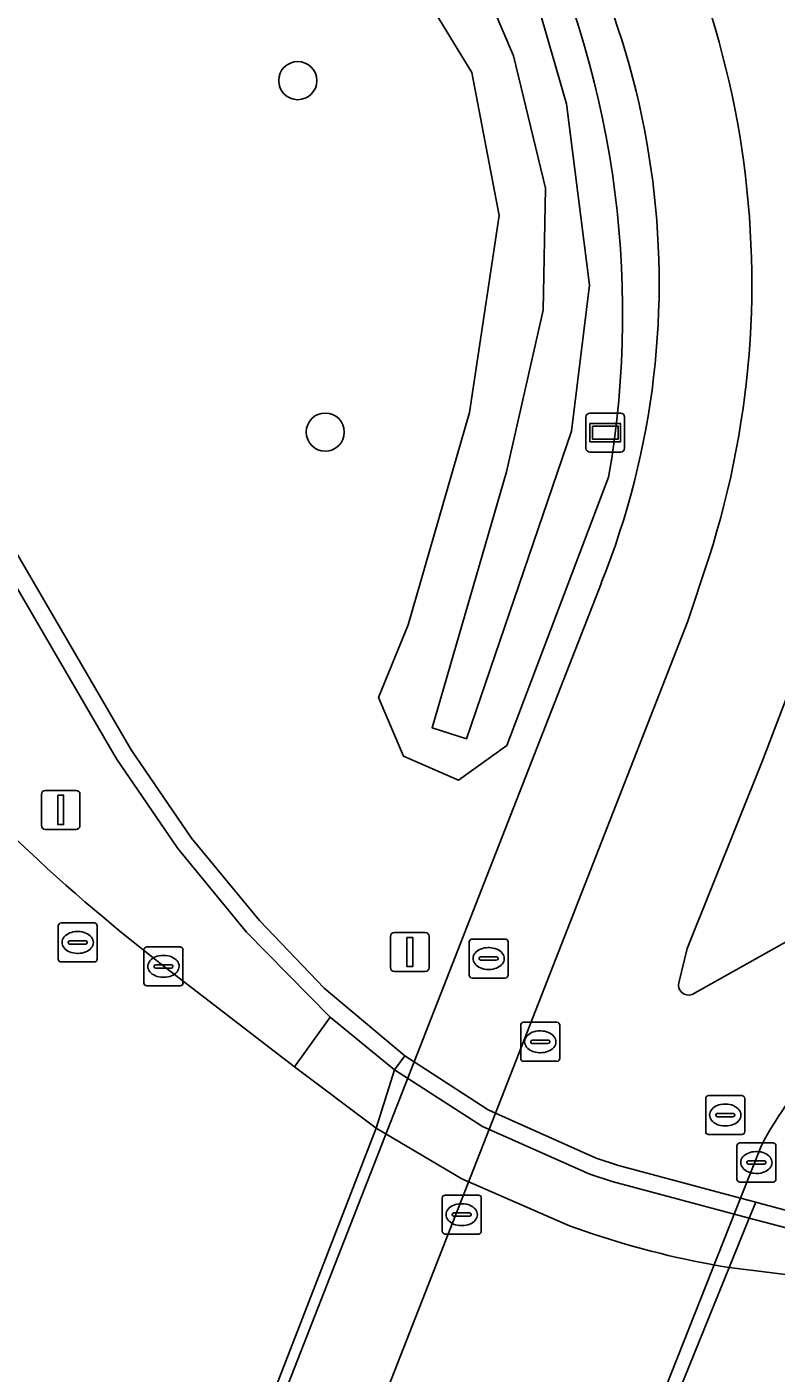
# Model space of a CAD drawing. Extents: x 161477 to 163040, y 383680 to 384871.
# Drawn here: x 162846.42 to 162865.62, y 384182.28 to 384216.77 of the extents above; entities that cross this region are included whole.
import ezdxf

# ---------------------------------------------------------------- set-up
doc = ezdxf.new("R2010")
doc.units = 0
for name, color, linetype in [('IMGEO_Berm_open', 7, 'Continuous'), ('IMGEO_Boom', 7, 'Continuous'), ('IMGEO_Fietspad_gesloten', 7, 'Continuous'), ('IMGEO_Greppel_droge_sloot', 7, 'Continuous'), ('IMGEO_Groenvoorziening', 7, 'Continuous'), ('IMGEO_Kolk', 7, 'Continuous'), ('IMGEO_Lichtmast', 7, 'Continuous'), ('IMGEO_Muur', 7, 'Continuous'), ('IMGEO_Oever', 7, 'Continuous'), ('IMGEO_Rijbaan_regionaal_gesloten', 7, 'Continuous'), ('IMGEO_Rioolput', 7, 'Continuous'), ('IMGEO_Tunneldeel', 7, 'Continuous'), ('IMGEO_Verkeerseiland_groen', 7, 'Continuous'), ('IMGEO_Verkeersregelinstallatiepaal', 7, 'Continuous'), ('IMGEO_Voetpad_gesloten', 7, 'Continuous'), ('IMGEO_Voetpad_halfverhard', 7, 'Continuous'), ('IMGEO_Voetpad_open', 7, 'Continuous'), ('IMGEO_Wegwijzer', 7, 'Continuous')]:
    doc.layers.add(name, color=color, linetype=linetype)

msp = doc.modelspace()

# ---------------------------------------------------------------- linework, layer by layer
at = {"layer": 'IMGEO_Berm_open'}
for points in [[(162849.902, 384192.723), (162853.277, 384190.121), (162854.188, 384191.397), (162852.049, 384193.576), (162850.284, 384195.721), (162848.712, 384198.018), (162843.611, 384206.766), (162838.782, 384215.812)], [(162866.956, 384185.718), (162864.936, 384186.244), (162861.422, 384187.183), (162860.852, 384187.373), (162858.095, 384188.596), (162855.839, 384190.049), (162854.188, 384191.397), (162853.277, 384190.121), (162855.369, 384188.551), (162857.569, 384187.254), (162860.326, 384186.048), (162860.892, 384185.852)], [(162864.422, 384184.977), (162866.351, 384184.74)]]:
    msp.add_lwpolyline(points, dxfattribs=at)
for centre, radius, start, end in [((162878.979, 384230.396), 47.589, 207.5446, 232.338), ((162868.208, 384207.809), 23.143, 251.5719, 260.5849)]:
    msp.add_arc(centre, radius, start, end, dxfattribs=at)
at = {"layer": 'IMGEO_Boom'}
for centre in [(162853.361, 384215.395), (162854.065, 384206.387)]:
    msp.add_circle(centre, 0.489, dxfattribs=at)
at = {"layer": 'IMGEO_Fietspad_gesloten'}
for points in [[(162863.9, 384203.167), (162863.362, 384201.546), (162858.428, 384188.937), (162861.008, 384187.786), (162861.586, 384187.596), (162864.716, 384186.759), (162865.242, 384188.087)], [(162863.128, 384192.277), (162863.345, 384193.157), (162865.283, 384197.992), (162866.922, 384202.285)], [(162873.179, 384197.347), (162867.756, 384194.377), (162863.47, 384191.979)]]:
    msp.add_lwpolyline(points, dxfattribs=at)
for centre, radius, start, end in [((162841.924, 384210.213), 23.078, 342.2232, 38.3483), ((162863.375, 384192.215), 0.254, 165.9036, 291.9622), ((162872.365, 384184.484), 7.982, 113.593, 153.1681)]:
    msp.add_arc(centre, radius, start, end, dxfattribs=at)
at = {"layer": 'IMGEO_Greppel_droge_sloot'}
msp.add_lwpolyline([(162857.602, 384219.067), (162858.888, 384216.029), (162859.709, 384212.641), (162859.655, 384209.509), (162858.709, 384205.373), (162856.805, 384198.812), (162857.688, 384198.53), (162860.375, 384206.411), (162860.843, 384210.157), (162860.249, 384214.801), (162859.438, 384217.609)], dxfattribs=at)
at = {"layer": 'IMGEO_Groenvoorziening'}
for points in [[(162861.33, 384205.232), (162858.723, 384198.355), (162857.48, 384197.468), (162856.07, 384198.08), (162855.431, 384199.59), (162856.193, 384201.446), (162857.765, 384206.891), (162858.527, 384211.936), (162857.82, 384215.604), (162855.777, 384218.952), (162852.979, 384222.955), (162850.505, 384225.43), (162845.203, 384227.784), (162841.477, 384229.297), (162835.483, 384231.786)], [(162832.896, 384229.924), (162834.663, 384225.185), (162839.172, 384216.017), (162843.998, 384206.978), (162849.089, 384198.246), (162850.636, 384195.986), (162852.377, 384193.871), (162854.035, 384192.137), (162856.104, 384190.401), (162856.341, 384190.248), (162861.144, 384202.523)], [(162865.242, 384188.087), (162864.716, 384186.759), (162865.103, 384186.655), (162865.32, 384186.597), (162866.957, 384186.159), (162873.278, 384186.324), (162878.362, 384187.56), (162881.653, 384189.045), (162885.919, 384191.336)]]:
    msp.add_lwpolyline(points, dxfattribs=at)
for centre, radius, start, end in [((162837.16, 384209.418), 24.53, 350.1755, 62.3088), ((162841.95, 384210.212), 20.676, 338.1696, 38.1823), ((162872.365, 384184.484), 7.982, 113.593, 153.1681)]:
    msp.add_arc(centre, radius, start, end, dxfattribs=at)
at = {"layer": 'IMGEO_Kolk'}
for p, q in [((162849.417, 384192.271), (162849.417, 384193.123)), ((162849.492, 384193.197), (162850.344, 384193.197)), ((162850.418, 384193.123), (162850.418, 384192.271)), ((162849.676, 384192.691), (162849.676, 384192.703)), ((162849.719, 384192.74), (162850.117, 384192.74)), ((162849.905, 384192.977), (162849.93, 384192.977)), ((162850.16, 384192.703), (162850.16, 384192.691)), ((162850.114, 384192.654), (162849.716, 384192.654)), ((162849.928, 384192.417), (162849.903, 384192.417)), ((162850.344, 384192.197), (162849.492, 384192.197)), ((162864.619, 384187.245), (162864.619, 384188.097)), ((162864.694, 384188.171), (162865.546, 384188.171)), ((162865.107, 384187.951), (162865.132, 384187.951)), ((162865.62, 384188.097), (162865.62, 384187.245)), ((162864.878, 384187.665), (162864.878, 384187.677)), ((162865.316, 384187.628), (162864.918, 384187.628)), ((162864.921, 384187.714), (162865.319, 384187.714)), ((162865.362, 384187.677), (162865.362, 384187.665)), ((162865.546, 384187.171), (162864.694, 384187.171)), ((162865.13, 384187.391), (162865.105, 384187.391)), ((162857.139, 384186.835), (162857.991, 384186.835)), ((162857.064, 384185.909), (162857.064, 384186.761)), ((162857.552, 384186.615), (162857.577, 384186.615)), ((162858.065, 384186.761), (162858.065, 384185.909)), ((162857.323, 384186.329), (162857.323, 384186.341)), ((162857.761, 384186.292), (162857.363, 384186.292)), ((162857.366, 384186.378), (162857.764, 384186.378)), ((162857.807, 384186.341), (162857.807, 384186.329)), ((162857.991, 384185.835), (162857.139, 384185.835)), ((162857.575, 384186.055), (162857.55, 384186.055))]:
    msp.add_line(p, q, dxfattribs=at)
for points in [[(162849.417, 384192.271), (162849.417, 384193.123)], [(162849.492, 384193.197), (162850.344, 384193.197)], [(162850.418, 384193.123), (162850.418, 384192.271)], [(162850.344, 384192.197), (162849.492, 384192.197)], [(162864.619, 384187.245), (162864.619, 384188.097)], [(162864.694, 384188.171), (162865.546, 384188.171)], [(162865.62, 384188.097), (162865.62, 384187.245)], [(162865.546, 384187.171), (162864.694, 384187.171)], [(162857.139, 384186.835), (162857.991, 384186.835)], [(162857.064, 384185.909), (162857.064, 384186.761)], [(162858.065, 384186.761), (162858.065, 384185.909)], [(162857.991, 384185.835), (162857.139, 384185.835)]]:
    msp.add_lwpolyline(points, dxfattribs=at)
for centre, radius, start, end in [((162849.494, 384193.121), 0.0765, 91.552, 178.448), ((162849.494, 384193.121), 0.0765, 91.552, 178.448), ((162850.342, 384193.121), 0.0765, 1.552, 88.448), ((162850.342, 384193.121), 0.0765, 1.552, 88.448), ((162849.716, 384192.7), 0.0403, 85.8775, 175.7526), ((162849.713, 384192.69), 0.0366, 178.938, 274.7102), ((162850.117, 384192.697), 0.043, 264.8664, 352.4533), ((162850.121, 384192.702), 0.0386, 1.7309, 96.639), ((162849.494, 384192.273), 0.0765, 181.552, 268.448), ((162849.494, 384192.273), 0.0765, 181.552, 268.448), ((162850.342, 384192.273), 0.0765, 271.552, 358.448), ((162850.342, 384192.273), 0.0765, 271.552, 358.448), ((162864.696, 384188.095), 0.0765, 91.552, 178.448), ((162864.696, 384188.095), 0.0765, 91.552, 178.448), ((162865.544, 384188.095), 0.0765, 1.552, 88.448), ((162865.544, 384188.095), 0.0765, 1.552, 88.448), ((162864.918, 384187.674), 0.0403, 85.8775, 175.7526), ((162864.915, 384187.664), 0.0366, 178.938, 274.7102), ((162865.319, 384187.671), 0.043, 264.8664, 352.4533), ((162865.323, 384187.676), 0.0386, 1.7309, 96.639), ((162864.696, 384187.247), 0.0765, 181.552, 268.448), ((162864.696, 384187.247), 0.0765, 181.552, 268.448), ((162865.544, 384187.247), 0.0765, 271.552, 358.448), ((162865.544, 384187.247), 0.0765, 271.552, 358.448), ((162857.141, 384186.759), 0.0765, 91.552, 178.448), ((162857.141, 384186.759), 0.0765, 91.552, 178.448), ((162857.989, 384186.759), 0.0765, 1.552, 88.448), ((162857.989, 384186.759), 0.0765, 1.552, 88.448), ((162857.363, 384186.338), 0.0403, 85.8775, 175.7526), ((162857.36, 384186.328), 0.0366, 178.938, 274.7102), ((162857.764, 384186.335), 0.043, 264.8664, 352.4533), ((162857.768, 384186.34), 0.0386, 1.7309, 96.639), ((162857.141, 384185.911), 0.0765, 181.552, 268.448), ((162857.141, 384185.911), 0.0765, 181.552, 268.448), ((162857.989, 384185.911), 0.0765, 271.552, 358.448), ((162857.989, 384185.911), 0.0765, 271.552, 358.448)]:
    msp.add_arc(centre, radius, start, end, dxfattribs=at)
for centre, major_axis, ratio, start_param, end_param in [((162849.904, 384192.697), (-0.387, 0.002), 0.722429, 4.712389, 7.853982), ((162849.929, 384192.697), (-0.39, 0.002), 0.717154, 1.570796, 4.712389), ((162865.106, 384187.671), (-0.387, 0.002), 0.722429, 4.712389, 7.853982), ((162865.131, 384187.671), (-0.39, 0.002), 0.717154, 1.570796, 4.712389), ((162857.551, 384186.335), (-0.387, 0.002), 0.722429, 4.712389, 7.853982), ((162857.576, 384186.335), (-0.39, 0.002), 0.717154, 1.570796, 4.712389)]:
    msp.add_ellipse(centre, major_axis=major_axis, ratio=ratio, start_param=start_param, end_param=end_param, dxfattribs=at)
at = {"layer": 'IMGEO_Lichtmast'}
for p, q in [((162855.737, 384192.666), (162855.737, 384193.466)), ((162855.737, 384193.466), (162855.737, 384192.666)), ((162855.837, 384193.566), (162856.627, 384193.566)), ((162856.627, 384193.566), (162855.837, 384193.566)), ((162856.727, 384193.466), (162856.727, 384192.666)), ((162856.727, 384192.666), (162856.727, 384193.466)), ((162856.627, 384192.566), (162855.837, 384192.566)), ((162855.837, 384192.566), (162856.627, 384192.566))]:
    msp.add_line(p, q, dxfattribs=at)
msp.add_lwpolyline([(162856.157, 384193.441), (162856.307, 384193.441), (162856.307, 384192.691), (162856.157, 384192.691), (162856.157, 384193.441)], dxfattribs=at)
for centre, start, end in [((162855.837, 384193.466), 90, 180), ((162855.837, 384193.466), 90, 180), ((162856.627, 384193.466), 0, 90), ((162856.627, 384193.466), 360, 90), ((162855.837, 384192.666), 180, 270), ((162855.837, 384192.666), 180, 270), ((162856.627, 384192.666), 270, 0), ((162856.627, 384192.666), 270, 0)]:
    msp.add_arc(centre, 0.1, start, end, dxfattribs=at)
at = {"layer": 'IMGEO_Muur'}
for points in [[(162832.375, 384230.194), (162834.262, 384225.001), (162838.782, 384215.812), (162843.611, 384206.766), (162848.712, 384198.018), (162850.284, 384195.721), (162852.049, 384193.576), (162854.188, 384191.397), (162855.839, 384190.049), (162858.095, 384188.596), (162860.852, 384187.373), (162861.422, 384187.183), (162864.936, 384186.244), (162866.956, 384185.718), (162873.333, 384185.888), (162878.492, 384187.139), (162881.892, 384188.674), (162889.662, 384192.97)], [(162885.919, 384191.336), (162881.653, 384189.045), (162878.362, 384187.56), (162873.278, 384186.324), (162866.957, 384186.159), (162865.32, 384186.597), (162865.103, 384186.655), (162864.716, 384186.759), (162861.586, 384187.596), (162861.008, 384187.786), (162858.428, 384188.937), (162858.246, 384189.018), (162856.341, 384190.248), (162856.104, 384190.401), (162854.035, 384192.137), (162852.377, 384193.871), (162850.636, 384195.986), (162849.089, 384198.246), (162843.998, 384206.978), (162839.172, 384216.017), (162834.663, 384225.185), (162832.896, 384229.924)]]:
    msp.add_lwpolyline(points, dxfattribs=at)
at = {"layer": 'IMGEO_Oever'}
for points in [[(162835.483, 384231.786), (162841.477, 384229.297), (162845.203, 384227.784), (162850.505, 384225.43), (162852.979, 384222.955), (162855.777, 384218.952), (162857.82, 384215.604), (162858.527, 384211.936), (162857.765, 384206.891), (162856.193, 384201.446), (162855.431, 384199.59), (162856.07, 384198.08), (162857.48, 384197.468), (162858.723, 384198.355), (162861.33, 384205.232)], [(162859.438, 384217.609), (162860.249, 384214.801), (162860.843, 384210.157), (162860.375, 384206.411), (162857.688, 384198.53), (162856.805, 384198.812), (162858.709, 384205.373), (162859.655, 384209.509), (162859.709, 384212.641), (162858.888, 384216.029), (162857.602, 384219.067)]]:
    msp.add_lwpolyline(points, dxfattribs=at)
msp.add_arc((162837.16, 384209.418), 24.53, 350.1755, 62.3088, dxfattribs=at)
at = {"layer": 'IMGEO_Rijbaan_regionaal_gesloten'}
for points in [[(162860.892, 384185.852), (162860.326, 384186.048), (162857.569, 384187.254), (162855.369, 384188.551), (162853.277, 384190.121), (162849.902, 384192.723)], [(162866.351, 384184.74), (162864.422, 384184.977)]]:
    msp.add_lwpolyline(points, dxfattribs=at)
for centre, radius, start, end in [((162878.979, 384230.396), 47.589, 207.5446, 232.338), ((162868.208, 384207.809), 23.143, 251.5719, 260.5849)]:
    msp.add_arc(centre, radius, start, end, dxfattribs=at)
at = {"layer": 'IMGEO_Rioolput'}
for p, q in [((162847.218, 384192.884), (162847.218, 384193.736)), ((162847.293, 384193.81), (162848.145, 384193.81)), ((162848.219, 384193.736), (162848.219, 384192.884)), ((162847.706, 384193.59), (162847.731, 384193.59)), ((162857.829, 384193.398), (162858.681, 384193.398)), ((162847.477, 384193.304), (162847.477, 384193.316)), ((162847.915, 384193.267), (162847.517, 384193.267)), ((162847.52, 384193.353), (162847.918, 384193.353)), ((162847.729, 384193.03), (162847.704, 384193.03)), ((162847.961, 384193.316), (162847.961, 384193.304)), ((162857.754, 384192.472), (162857.754, 384193.324)), ((162858.242, 384193.178), (162858.267, 384193.178)), ((162858.755, 384193.324), (162858.755, 384192.472)), ((162848.145, 384192.81), (162847.293, 384192.81)), ((162858.013, 384192.892), (162858.013, 384192.904)), ((162858.451, 384192.855), (162858.053, 384192.855)), ((162858.056, 384192.941), (162858.454, 384192.941)), ((162858.497, 384192.904), (162858.497, 384192.892)), ((162858.681, 384192.398), (162857.829, 384192.398)), ((162858.265, 384192.618), (162858.24, 384192.618)), ((162859.077, 384190.338), (162859.077, 384191.19)), ((162859.152, 384191.264), (162860.004, 384191.264)), ((162859.565, 384191.044), (162859.59, 384191.044)), ((162860.078, 384191.19), (162860.078, 384190.338)), ((162859.336, 384190.758), (162859.336, 384190.77)), ((162859.774, 384190.721), (162859.376, 384190.721)), ((162859.379, 384190.807), (162859.777, 384190.807)), ((162859.82, 384190.77), (162859.82, 384190.758)), ((162860.004, 384190.264), (162859.152, 384190.264)), ((162859.588, 384190.484), (162859.563, 384190.484)), ((162863.82, 384188.462), (162863.82, 384189.314)), ((162863.895, 384189.388), (162864.747, 384189.388)), ((162864.821, 384189.314), (162864.821, 384188.462)), ((162864.079, 384188.882), (162864.079, 384188.894)), ((162864.122, 384188.931), (162864.52, 384188.931)), ((162864.308, 384189.168), (162864.333, 384189.168)), ((162864.563, 384188.894), (162864.563, 384188.882)), ((162864.517, 384188.845), (162864.119, 384188.845)), ((162864.331, 384188.608), (162864.306, 384188.608)), ((162864.747, 384188.388), (162863.895, 384188.388))]:
    msp.add_line(p, q, dxfattribs=at)
for points in [[(162847.218, 384192.884), (162847.218, 384193.736)], [(162847.293, 384193.81), (162848.145, 384193.81)], [(162848.219, 384193.736), (162848.219, 384192.884)], [(162857.829, 384193.398), (162858.681, 384193.398)], [(162857.754, 384192.472), (162857.754, 384193.324)], [(162858.755, 384193.324), (162858.755, 384192.472)], [(162848.145, 384192.81), (162847.293, 384192.81)], [(162858.681, 384192.398), (162857.829, 384192.398)], [(162859.077, 384190.338), (162859.077, 384191.19)], [(162859.152, 384191.264), (162860.004, 384191.264)], [(162860.078, 384191.19), (162860.078, 384190.338)], [(162860.004, 384190.264), (162859.152, 384190.264)], [(162863.82, 384188.462), (162863.82, 384189.314)], [(162863.895, 384189.388), (162864.747, 384189.388)], [(162864.821, 384189.314), (162864.821, 384188.462)], [(162864.747, 384188.388), (162863.895, 384188.388)]]:
    msp.add_lwpolyline(points, dxfattribs=at)
for centre, radius, start, end in [((162847.295, 384193.734), 0.0765, 91.552, 178.448), ((162847.295, 384193.734), 0.0765, 91.552, 178.448), ((162848.143, 384193.734), 0.0765, 1.552, 88.448), ((162848.143, 384193.734), 0.0765, 1.552, 88.448), ((162857.831, 384193.322), 0.0765, 91.552, 178.448), ((162857.831, 384193.322), 0.0765, 91.552, 178.448), ((162858.679, 384193.322), 0.0765, 1.552, 88.448), ((162858.679, 384193.322), 0.0765, 1.552, 88.448), ((162847.517, 384193.313), 0.0403, 85.8775, 175.7526), ((162847.514, 384193.303), 0.0366, 178.938, 274.7102), ((162847.918, 384193.31), 0.043, 264.8664, 352.4533), ((162847.922, 384193.315), 0.0386, 1.7309, 96.639), ((162847.295, 384192.886), 0.0765, 181.552, 268.448), ((162847.295, 384192.886), 0.0765, 181.552, 268.448), ((162848.143, 384192.886), 0.0765, 271.552, 358.448), ((162848.143, 384192.886), 0.0765, 271.552, 358.448), ((162858.053, 384192.901), 0.0403, 85.8775, 175.7526), ((162858.05, 384192.891), 0.0366, 178.938, 274.7102), ((162858.454, 384192.898), 0.043, 264.8664, 352.4533), ((162858.458, 384192.903), 0.0386, 1.7309, 96.639), ((162857.831, 384192.474), 0.0765, 181.552, 268.448), ((162857.831, 384192.474), 0.0765, 181.552, 268.448), ((162858.679, 384192.474), 0.0765, 271.552, 358.448), ((162858.679, 384192.474), 0.0765, 271.552, 358.448), ((162859.154, 384191.188), 0.0765, 91.552, 178.448), ((162859.154, 384191.188), 0.0765, 91.552, 178.448), ((162860.002, 384191.188), 0.0765, 1.552, 88.448), ((162860.002, 384191.188), 0.0765, 1.552, 88.448), ((162859.376, 384190.767), 0.0403, 85.8775, 175.7526), ((162859.373, 384190.757), 0.0366, 178.938, 274.7102), ((162859.777, 384190.764), 0.043, 264.8664, 352.4533), ((162859.781, 384190.769), 0.0386, 1.7309, 96.639), ((162859.154, 384190.34), 0.0765, 181.552, 268.448), ((162859.154, 384190.34), 0.0765, 181.552, 268.448), ((162860.002, 384190.34), 0.0765, 271.552, 358.448), ((162860.002, 384190.34), 0.0765, 271.552, 358.448), ((162863.897, 384189.312), 0.0765, 91.552, 178.448), ((162863.897, 384189.312), 0.0765, 91.552, 178.448), ((162864.745, 384189.312), 0.0765, 1.552, 88.448), ((162864.745, 384189.312), 0.0765, 1.552, 88.448), ((162864.119, 384188.891), 0.0403, 85.8775, 175.7526), ((162864.116, 384188.881), 0.0366, 178.938, 274.7102), ((162864.52, 384188.888), 0.043, 264.8664, 352.4533), ((162864.524, 384188.893), 0.0386, 1.7309, 96.639), ((162863.897, 384188.464), 0.0765, 181.552, 268.448), ((162863.897, 384188.464), 0.0765, 181.552, 268.448), ((162864.745, 384188.464), 0.0765, 271.552, 358.448), ((162864.745, 384188.464), 0.0765, 271.552, 358.448)]:
    msp.add_arc(centre, radius, start, end, dxfattribs=at)
for centre, major_axis, ratio, start_param, end_param in [((162847.705, 384193.31), (-0.387, 0.002), 0.722429, 4.712389, 7.853982), ((162847.73, 384193.31), (-0.39, 0.002), 0.717154, 1.570796, 4.712389), ((162858.241, 384192.898), (-0.387, 0.002), 0.722429, 4.712389, 7.853982), ((162858.266, 384192.898), (-0.39, 0.002), 0.717154, 1.570796, 4.712389), ((162859.564, 384190.764), (-0.387, 0.002), 0.722429, 4.712389, 7.853982), ((162859.589, 384190.764), (-0.39, 0.002), 0.717154, 1.570796, 4.712389), ((162864.307, 384188.888), (-0.387, 0.002), 0.722429, 4.712389, 7.853982), ((162864.332, 384188.888), (-0.39, 0.002), 0.717154, 1.570796, 4.712389)]:
    msp.add_ellipse(centre, major_axis=major_axis, ratio=ratio, start_param=start_param, end_param=end_param, dxfattribs=at)
at = {"layer": 'IMGEO_Tunneldeel'}
msp.add_lwpolyline([(162864.422, 384184.977), (162864.936, 384186.244), (162865.103, 384186.655), (162864.716, 384186.759), (162861.586, 384187.596), (162861.008, 384187.786), (162858.428, 384188.937), (162858.246, 384189.018), (162856.341, 384190.248), (162856.104, 384190.401), (162855.839, 384190.049), (162855.369, 384188.551), (162850.085, 384174.939), (162849.692, 384173.927), (162849.535, 384173.504), (162849.761, 384173.43), (162851.83, 384172.756), (162852.066, 384172.679), (162854.816, 384171.783), (162855.255, 384171.603), (162858.214, 384170.339), (162858.536, 384170.201), (162858.697, 384170.632), (162858.617, 384170.671)], close=True, dxfattribs=at)
at = {"layer": 'IMGEO_Verkeerseiland_groen'}
for points in [[(162866.922, 384202.285), (162865.283, 384197.992), (162863.345, 384193.157), (162863.128, 384192.277)], [(162863.47, 384191.979), (162867.756, 384194.377), (162873.179, 384197.347)]]:
    msp.add_lwpolyline(points, dxfattribs=at)
msp.add_arc((162863.375, 384192.215), 0.254, 165.9036, 291.9622, dxfattribs=at)
at = {"layer": 'IMGEO_Verkeersregelinstallatiepaal'}
for p, q in [((162846.887, 384197.206), (162847.677, 384197.206)), ((162847.677, 384197.206), (162846.887, 384197.206)), ((162846.787, 384196.306), (162846.787, 384197.106)), ((162846.787, 384197.106), (162846.787, 384196.306)), ((162847.777, 384197.106), (162847.777, 384196.306)), ((162847.777, 384196.306), (162847.777, 384197.106)), ((162847.677, 384196.206), (162846.887, 384196.206)), ((162846.887, 384196.206), (162847.677, 384196.206))]:
    msp.add_line(p, q, dxfattribs=at)
msp.add_lwpolyline([(162847.207, 384197.081), (162847.357, 384197.081), (162847.357, 384196.331), (162847.207, 384196.331), (162847.207, 384197.081)], dxfattribs=at)
for centre, start, end in [((162846.887, 384197.106), 90, 180), ((162846.887, 384197.106), 90, 180), ((162847.677, 384197.106), 0, 90), ((162847.677, 384197.106), 360, 90), ((162846.887, 384196.306), 180, 270), ((162846.887, 384196.306), 180, 270), ((162847.677, 384196.306), 270, 0), ((162847.677, 384196.306), 270, 0)]:
    msp.add_arc(centre, 0.1, start, end, dxfattribs=at)
at = {"layer": 'IMGEO_Voetpad_gesloten'}
msp.add_lwpolyline([(162864.716, 384186.759), (162861.586, 384187.596), (162861.008, 384187.786), (162858.428, 384188.937), (162852.066, 384172.679), (162854.816, 384171.783), (162855.255, 384171.603), (162858.214, 384170.339)], close=True, dxfattribs=at)
at = {"layer": 'IMGEO_Voetpad_halfverhard'}
for points in [[(162856.341, 384190.248), (162856.104, 384190.401), (162855.839, 384190.049), (162855.369, 384188.551), (162850.085, 384174.939), (162849.692, 384173.927), (162849.535, 384173.504), (162849.761, 384173.43)], [(162864.422, 384184.977), (162864.936, 384186.244), (162865.103, 384186.655), (162864.716, 384186.759), (162858.214, 384170.339), (162858.536, 384170.201), (162858.697, 384170.632), (162858.617, 384170.671)]]:
    msp.add_lwpolyline(points, close=True, dxfattribs=at)
at = {"layer": 'IMGEO_Voetpad_open'}
msp.add_lwpolyline([(162861.144, 384202.523), (162856.341, 384190.248), (162858.246, 384189.018), (162858.428, 384188.937), (162863.362, 384201.546), (162863.9, 384203.167)], dxfattribs=at)
msp.add_lwpolyline([(162858.428, 384188.937), (162858.246, 384189.018), (162856.341, 384190.248), (162849.761, 384173.43), (162851.83, 384172.756), (162852.066, 384172.679)], close=True, dxfattribs=at)
for centre, radius, start, end in [((162841.924, 384210.213), 23.078, 342.2232, 38.3483), ((162841.95, 384210.212), 20.676, 338.1696, 38.1823)]:
    msp.add_arc(centre, radius, start, end, dxfattribs=at)
at = {"layer": 'IMGEO_Wegwijzer'}
for p, q in [((162860.85, 384206.875), (162861.64, 384206.875)), ((162861.64, 384206.875), (162860.85, 384206.875)), ((162860.75, 384205.975), (162860.75, 384206.775)), ((162860.75, 384206.775), (162860.75, 384205.975)), ((162861.74, 384206.775), (162861.74, 384205.975)), ((162861.74, 384205.975), (162861.74, 384206.775)), ((162861.64, 384205.875), (162860.85, 384205.875)), ((162860.85, 384205.875), (162861.64, 384205.875))]:
    msp.add_line(p, q, dxfattribs=at)
for points in [[(162860.851, 384206.607), (162861.639, 384206.607), (162861.639, 384206.143), (162860.851, 384206.143), (162860.851, 384206.607)], [(162860.916, 384206.542), (162860.916, 384206.208), (162861.574, 384206.208), (162861.574, 384206.542), (162860.916, 384206.542)]]:
    msp.add_lwpolyline(points, dxfattribs=at)
for centre, start, end in [((162860.85, 384206.775), 90, 180), ((162860.85, 384206.775), 90, 180), ((162861.64, 384206.775), 0, 90), ((162861.64, 384206.775), 360, 90), ((162860.85, 384205.975), 180, 270), ((162860.85, 384205.975), 180, 270), ((162861.64, 384205.975), 270, 0), ((162861.64, 384205.975), 270, 0)]:
    msp.add_arc(centre, 0.1, start, end, dxfattribs=at)

doc.saveas('drawing.dxf')
